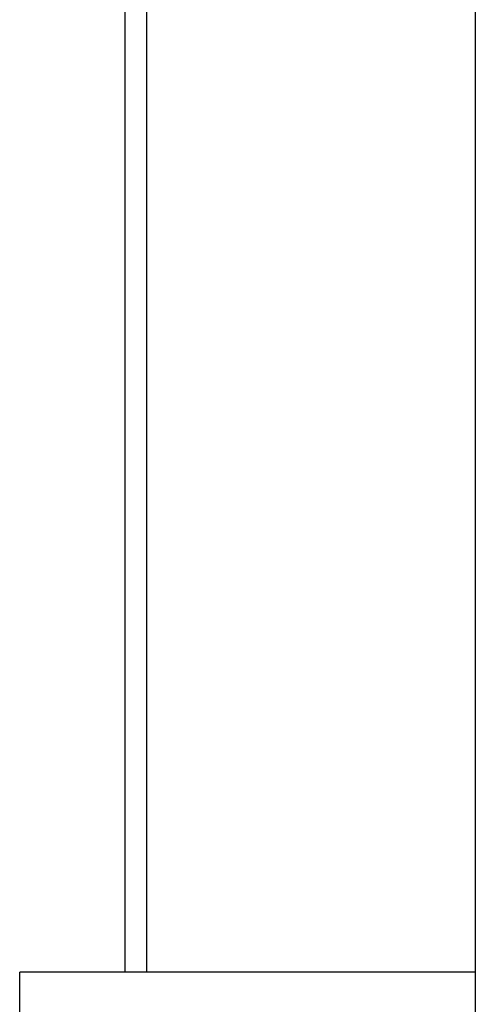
# Model space of a CAD drawing. Header units: millimetres. Extents: x 28600 to 181045, y -399112 to -163690.
# Tile 406 of 482: x 74092 to 74118, y -194515 to -194459. Entities that reach past the tile are written whole.
import ezdxf

# ---------------------------------------------------------------- set-up
doc = ezdxf.new("R2010")
doc.units = ezdxf.units.MM
for name, color, linetype in [('!! 0_ Istn-sciany', 8, 'Continuous'), ('!! 0_ Istn-widok', 8, 'Continuous'), ('!! 2 ZABUDOWA GK-MDF', 8, 'Continuous')]:
    doc.layers.add(name, color=color, linetype=linetype)

msp = doc.modelspace()

# ---------------------------------------------------------------- linework, layer by layer
at = {"layer": '!! 0_ Istn-sciany'}
for points in [[(74118.42327, -194351.5883), (74118.42327, -194513.5883)], [(74092.42327, -194519.5883), (74092.42327, -194513.5883)], [(74118.42327, -194513.5883), (74092.42327, -194513.5883)]]:
    msp.add_lwpolyline(points, dxfattribs=at)
at = {"layer": '!! 0_ Istn-widok'}
msp.add_lwpolyline([(74118.42327, -194513.5883), (74118.42327, -194519.5883)], dxfattribs=at)
at = {"layer": '!! 2 ZABUDOWA GK-MDF'}
for points in [[(74098.42327, -194351.5883), (74098.42327, -194513.5883)], [(74099.67327, -194513.5883), (74099.67327, -194351.5883)]]:
    msp.add_lwpolyline(points, dxfattribs=at)

doc.saveas('drawing.dxf')
